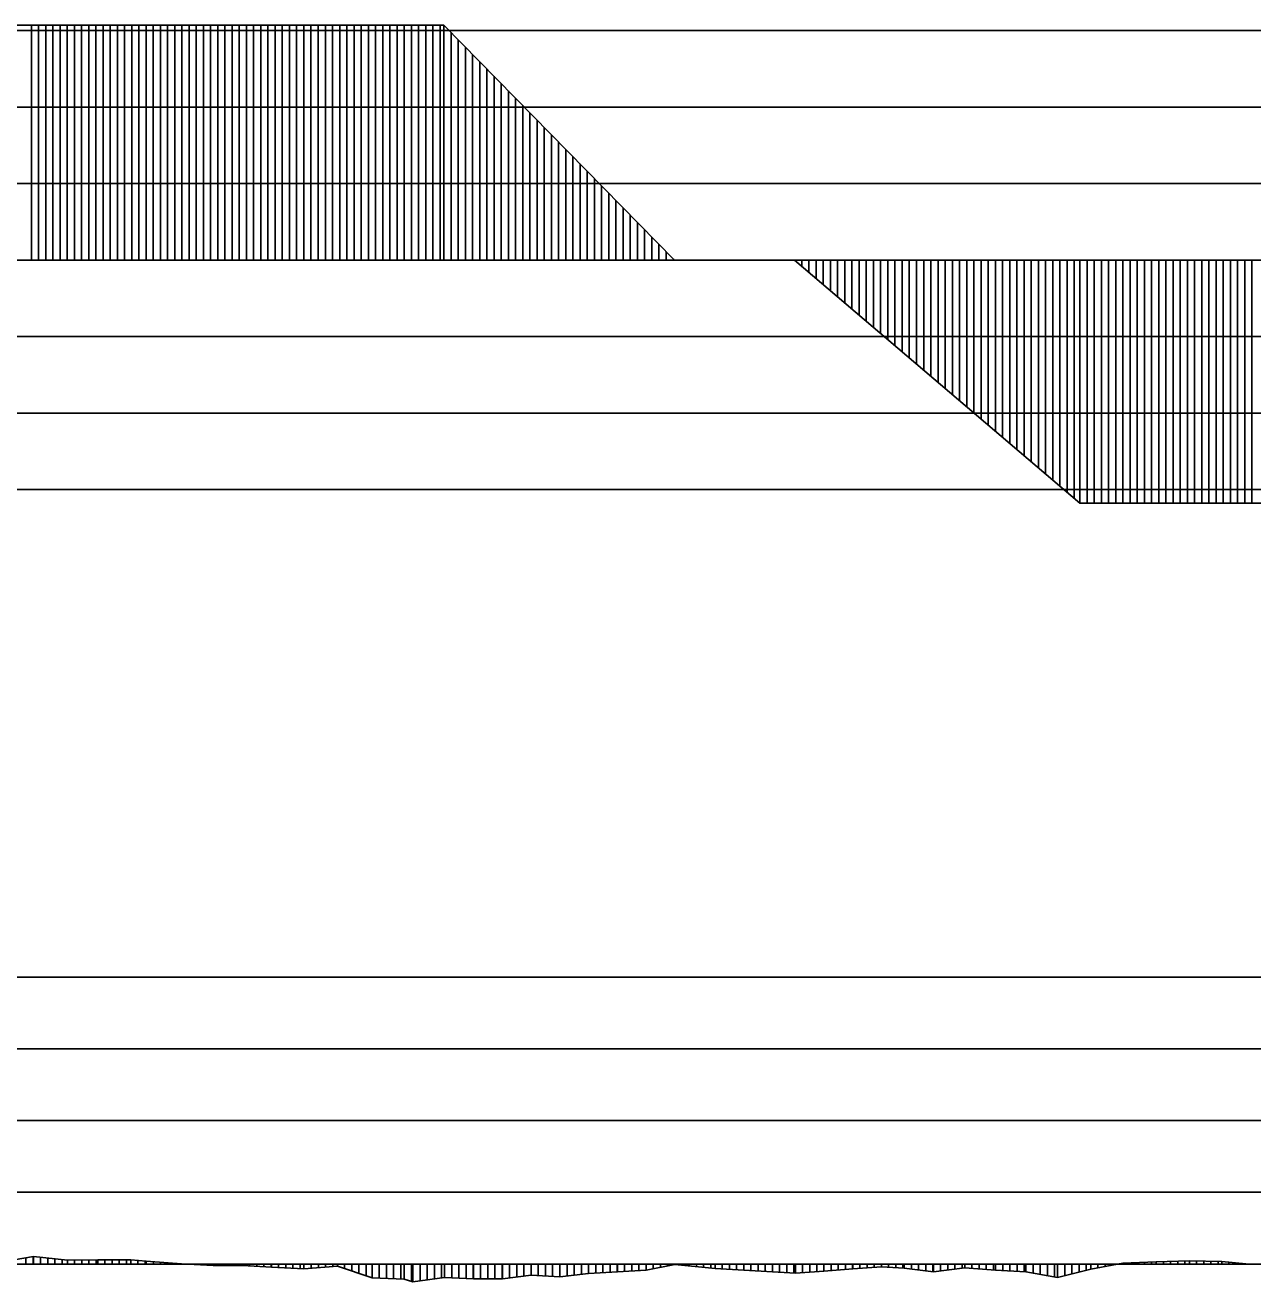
# Model space of a CAD drawing. Extents: x 2 to 10148, y 0 to 380.
# Drawn here: x 1412.22 to 1455.03, y 241.38 to 285.19 of the extents above; entities that cross this region are included whole.
import ezdxf

# ---------------------------------------------------------------- set-up
doc = ezdxf.new("R2010")
doc.units = 0
for name, color, linetype in [('POSUN_CARA', 7, 'Continuous'), ('POSUN_RASTR', 7, 'Continuous'), ('ZRYCHL_CARA', 7, 'Continuous'), ('ZRYCHL_RASTR', 7, 'Continuous')]:
    doc.layers.add(name, color=color, linetype=linetype)

msp = doc.modelspace()

# ---------------------------------------------------------------- linework, layer by layer
at = {"layer": 'POSUN_CARA'}
for p, q in [((1411.496, 242.091), (1412.505, 242.26)), ((1412.246, 242), (1412.246, 242.217)), ((1412.496, 242), (1412.496, 242.258)), ((1412.505, 242.26), (1413.688, 242.137)), ((1412.505, 242), (1412.505, 242.26)), ((1412.755, 242), (1412.755, 242.234)), ((1413.005, 242), (1413.005, 242.208)), ((1413.255, 242), (1413.255, 242.182)), ((1413.505, 242), (1413.505, 242.156)), ((1413.688, 242.137), (1414.75, 242.148)), ((1413.688, 242), (1413.688, 242.137)), ((1413.938, 242), (1413.938, 242.14)), ((1414.188, 242), (1414.188, 242.142)), ((1414.438, 242), (1414.438, 242.145)), ((1414.688, 242), (1414.688, 242.148)), ((1414.75, 242.148), (1415.898, 242.147)), ((1414.75, 242), (1414.75, 242.148)), ((1415, 242), (1415, 242.148)), ((1415.25, 242), (1415.25, 242.148)), ((1415.5, 242), (1415.5, 242.148)), ((1415.75, 242), (1415.75, 242.147)), ((1415.898, 242.147), (1416.441, 242.103)), ((1415.898, 242), (1415.898, 242.147)), ((1416.148, 242), (1416.148, 242.127)), ((1416.398, 242), (1416.398, 242.107)), ((1416.441, 242.103), (1417.665, 242.008)), ((1416.441, 242), (1416.441, 242.103)), ((1416.691, 242), (1416.691, 242.084)), ((1416.941, 242), (1416.941, 242.064)), ((1417.191, 242), (1417.191, 242.045)), ((1417.441, 242), (1417.441, 242.026)), ((1417.665, 242.008), (1418.775, 241.946)), ((1417.665, 242), (1417.665, 242.008)), ((1417.915, 242), (1417.915, 241.994)), ((1418.165, 242), (1418.165, 241.98)), ((1418.415, 242), (1418.415, 241.966)), ((1418.665, 242), (1418.665, 241.952)), ((1418.775, 242), (1418.775, 241.946)), ((1418.775, 241.946), (1419.796, 241.946)), ((1419.025, 242), (1419.025, 241.946)), ((1419.275, 242), (1419.275, 241.946)), ((1419.525, 242), (1419.525, 241.946)), ((1419.775, 242), (1419.775, 241.946)), ((1419.796, 242), (1419.796, 241.946)), ((1419.796, 241.946), (1420.802, 241.89)), ((1420.046, 242), (1420.046, 241.932)), ((1420.296, 242), (1420.296, 241.918)), ((1420.546, 242), (1420.546, 241.904)), ((1420.796, 242), (1420.796, 241.891)), ((1420.802, 242), (1420.802, 241.89)), ((1420.802, 241.89), (1421.941, 241.833)), ((1421.052, 242), (1421.052, 241.878)), ((1421.302, 242), (1421.302, 241.865)), ((1421.552, 242), (1421.552, 241.853)), ((1421.802, 242), (1421.802, 241.84)), ((1421.941, 242), (1421.941, 241.833)), ((1421.941, 241.833), (1423.106, 241.929)), ((1422.191, 242), (1422.191, 241.854)), ((1422.441, 242), (1422.441, 241.875)), ((1422.691, 242), (1422.691, 241.895)), ((1422.941, 242), (1422.941, 241.916)), ((1423.106, 242), (1423.106, 241.929)), ((1423.106, 241.929), (1424.318, 241.517)), ((1423.356, 242), (1423.356, 241.844)), ((1423.606, 242), (1423.606, 241.759)), ((1423.856, 242), (1423.856, 241.674)), ((1424.106, 242), (1424.106, 241.589)), ((1424.318, 242), (1424.318, 241.517)), ((1424.568, 242), (1424.568, 241.507)), ((1424.818, 242), (1424.818, 241.497)), ((1425.068, 242), (1425.068, 241.487)), ((1425.318, 242), (1425.318, 241.477)), ((1425.437, 242), (1425.437, 241.473)), ((1425.687, 242), (1425.687, 241.395)), ((1425.738, 242), (1425.738, 241.378)), ((1425.988, 242), (1425.988, 241.412)), ((1426.238, 242), (1426.238, 241.446)), ((1426.488, 242), (1426.488, 241.479)), ((1426.738, 242), (1426.738, 241.513)), ((1426.843, 242), (1426.843, 241.527)), ((1427.093, 242), (1427.093, 241.517)), ((1427.343, 242), (1427.343, 241.506)), ((1427.593, 242), (1427.593, 241.496)), ((1427.843, 242), (1427.843, 241.486)), ((1427.849, 242), (1427.849, 241.486)), ((1428.099, 242), (1428.099, 241.486)), ((1428.349, 242), (1428.349, 241.486)), ((1428.599, 242), (1428.599, 241.486)), ((1428.849, 242), (1428.849, 241.486)), ((1428.858, 242), (1428.858, 241.486)), ((1429.108, 242), (1429.108, 241.517)), ((1429.358, 242), (1429.358, 241.548)), ((1429.608, 242), (1429.608, 241.579)), ((1429.858, 242), (1429.858, 241.61)), ((1429.862, 242), (1429.862, 241.61)), ((1430.112, 242), (1430.112, 241.597)), ((1430.362, 242), (1430.362, 241.583)), ((1430.612, 242), (1430.612, 241.57)), ((1430.862, 242), (1430.862, 241.556)), ((1430.867, 242), (1430.867, 241.556)), ((1431.117, 242), (1431.117, 241.585)), ((1431.367, 242), (1431.367, 241.613)), ((1431.617, 242), (1431.617, 241.641)), ((1431.865, 242), (1431.865, 241.669)), ((1432.115, 242), (1432.115, 241.684)), ((1432.365, 242), (1432.365, 241.699)), ((1432.615, 242), (1432.615, 241.714)), ((1432.865, 242), (1432.865, 241.729)), ((1432.871, 242), (1432.871, 241.729)), ((1433.121, 242), (1433.121, 241.744)), ((1433.371, 242), (1433.371, 241.759)), ((1433.621, 242), (1433.621, 241.774)), ((1433.871, 242), (1433.871, 241.789)), ((1433.872, 242), (1433.872, 241.789)), ((1433.872, 241.789), (1434.874, 241.987)), ((1434.122, 242), (1434.122, 241.838)), ((1434.372, 242), (1434.372, 241.888)), ((1434.622, 242), (1434.622, 241.937)), ((1434.872, 242), (1434.872, 241.987)), ((1434.874, 242), (1434.874, 241.987)), ((1434.874, 241.987), (1436.277, 241.842)), ((1435.124, 242), (1435.124, 241.962)), ((1435.374, 242), (1435.374, 241.936)), ((1435.624, 242), (1435.624, 241.91)), ((1435.874, 242), (1435.874, 241.884)), ((1436.124, 242), (1436.124, 241.858)), ((1436.277, 242), (1436.277, 241.842)), ((1436.527, 242), (1436.527, 241.827)), ((1436.777, 242), (1436.777, 241.812)), ((1437.027, 242), (1437.027, 241.798)), ((1437.277, 242), (1437.277, 241.783)), ((1437.279, 242), (1437.279, 241.783)), ((1437.529, 242), (1437.529, 241.768)), ((1437.779, 242), (1437.779, 241.753)), ((1438.029, 242), (1438.029, 241.738)), ((1438.279, 242), (1438.279, 241.723)), ((1438.529, 242), (1438.529, 241.708)), ((1438.779, 242), (1438.779, 241.693)), ((1439.029, 242), (1439.029, 241.678)), ((1439.077, 242), (1439.077, 241.676)), ((1439.327, 242), (1439.327, 241.696)), ((1439.577, 242), (1439.577, 241.715)), ((1439.827, 242), (1439.827, 241.735)), ((1440.074, 242), (1440.074, 241.755)), ((1440.324, 242), (1440.324, 241.774)), ((1440.574, 242), (1440.574, 241.793)), ((1440.824, 242), (1440.824, 241.811)), ((1441.074, 242), (1441.074, 241.83)), ((1441.077, 242), (1441.077, 241.83)), ((1441.077, 241.83), (1442.079, 241.901)), ((1441.327, 242), (1441.327, 241.848)), ((1441.577, 242), (1441.577, 241.866)), ((1441.827, 242), (1441.827, 241.884)), ((1442.077, 242), (1442.077, 241.901)), ((1442.079, 242), (1442.079, 241.901)), ((1442.079, 241.901), (1442.874, 241.856)), ((1442.329, 242), (1442.329, 241.887)), ((1442.579, 242), (1442.579, 241.873)), ((1442.829, 242), (1442.829, 241.858)), ((1442.874, 242), (1442.874, 241.856)), ((1442.874, 241.856), (1443.89, 241.731)), ((1443.124, 242), (1443.124, 241.825)), ((1443.374, 242), (1443.374, 241.795)), ((1443.624, 242), (1443.624, 241.764)), ((1443.874, 242), (1443.874, 241.733)), ((1443.89, 242), (1443.89, 241.731)), ((1443.89, 241.731), (1444.986, 241.868)), ((1444.14, 242), (1444.14, 241.762)), ((1444.39, 242), (1444.39, 241.793)), ((1444.64, 242), (1444.64, 241.825)), ((1444.89, 242), (1444.89, 241.856)), ((1444.986, 242), (1444.986, 241.868)), ((1444.986, 241.868), (1446.059, 241.782)), ((1445.236, 242), (1445.236, 241.848)), ((1445.486, 242), (1445.486, 241.828)), ((1445.736, 242), (1445.736, 241.808)), ((1445.986, 242), (1445.986, 241.788)), ((1446.059, 242), (1446.059, 241.782)), ((1446.309, 242), (1446.309, 241.77)), ((1446.559, 242), (1446.559, 241.757)), ((1446.809, 242), (1446.809, 241.745)), ((1447.059, 242), (1447.059, 241.733)), ((1447.116, 242), (1447.116, 241.73)), ((1447.366, 242), (1447.366, 241.686)), ((1447.616, 242), (1447.616, 241.641)), ((1447.866, 242), (1447.866, 241.596)), ((1448.116, 242), (1448.116, 241.552)), ((1448.219, 242), (1448.219, 241.533)), ((1448.469, 242), (1448.469, 241.596)), ((1448.719, 242), (1448.719, 241.659)), ((1448.969, 242), (1448.969, 241.722)), ((1449.219, 242), (1449.219, 241.785)), ((1449.379, 241.825), (1450.498, 242.028)), ((1449.379, 242), (1449.379, 241.825)), ((1449.629, 242), (1449.629, 241.87)), ((1449.879, 242), (1449.879, 241.916)), ((1450.129, 242), (1450.129, 241.961)), ((1450.379, 242), (1450.379, 242.007)), ((1450.498, 242.028), (1451.661, 242.075)), ((1450.498, 242), (1450.498, 242.028)), ((1450.748, 242), (1450.748, 242.039)), ((1450.998, 242), (1450.998, 242.049)), ((1451.248, 242), (1451.248, 242.059)), ((1451.498, 242), (1451.498, 242.069)), ((1451.661, 242.075), (1452.819, 242.107)), ((1451.661, 242), (1451.661, 242.075)), ((1451.911, 242), (1451.911, 242.082)), ((1452.161, 242), (1452.161, 242.089)), ((1452.411, 242), (1452.411, 242.096)), ((1452.661, 242), (1452.661, 242.103)), ((1452.819, 242.107), (1453.947, 242.09)), ((1452.819, 242), (1452.819, 242.107)), ((1453.069, 242), (1453.069, 242.103)), ((1453.319, 242), (1453.319, 242.1)), ((1453.569, 242), (1453.569, 242.096)), ((1453.819, 242), (1453.819, 242.092)), ((1453.947, 242.09), (1454.789, 242.002)), ((1453.947, 242), (1453.947, 242.09)), ((1454.197, 242), (1454.197, 242.064)), ((1454.447, 242), (1454.447, 242.038)), ((1454.697, 242), (1454.697, 242.011)), ((1424.318, 241.517), (1425.437, 241.473)), ((1425.437, 241.473), (1425.738, 241.378)), ((1425.738, 241.378), (1426.843, 241.527)), ((1426.843, 241.527), (1427.849, 241.486)), ((1427.849, 241.486), (1428.858, 241.486)), ((1428.858, 241.486), (1429.862, 241.61)), ((1429.862, 241.61), (1430.867, 241.556)), ((1430.867, 241.556), (1431.865, 241.669)), ((1431.865, 241.669), (1432.871, 241.729)), ((1432.871, 241.729), (1433.872, 241.789)), ((1436.277, 241.842), (1437.279, 241.783)), ((1437.279, 241.783), (1439.077, 241.676)), ((1439.077, 241.676), (1440.074, 241.755)), ((1440.074, 241.755), (1441.077, 241.83)), ((1446.059, 241.782), (1447.116, 241.73)), ((1447.116, 241.73), (1448.219, 241.533)), ((1448.219, 241.533), (1449.379, 241.825))]:
    msp.add_line(p, q, dxfattribs=at)
at = {"layer": 'POSUN_RASTR'}
for p, q in [((1372, 252), (1578.914, 252)), ((1372, 249.5), (1578.965, 249.5)), ((1372, 247), (1578.99, 247)), ((1372, 244.5), (1578.939, 244.5)), ((1245.39, 242), (1850.829, 242))]:
    msp.add_line(p, q, dxfattribs=at)
at = {"layer": 'ZRYCHL_CARA'}
for p, q in [((1395.685, 285.191), (1426.821, 285.191)), ((1412.435, 277), (1412.435, 285.191)), ((1412.685, 277), (1412.685, 285.191)), ((1412.935, 277), (1412.935, 285.191)), ((1413.185, 277), (1413.185, 285.191)), ((1413.435, 277), (1413.435, 285.191)), ((1413.685, 277), (1413.685, 285.191)), ((1413.935, 277), (1413.935, 285.191)), ((1414.185, 277), (1414.185, 285.191)), ((1414.435, 277), (1414.435, 285.191)), ((1414.685, 277), (1414.685, 285.191)), ((1414.935, 277), (1414.935, 285.191)), ((1415.185, 277), (1415.185, 285.191)), ((1415.435, 277), (1415.435, 285.191)), ((1415.685, 277), (1415.685, 285.191)), ((1415.935, 277), (1415.935, 285.191)), ((1416.185, 277), (1416.185, 285.191)), ((1416.435, 277), (1416.435, 285.191)), ((1416.685, 277), (1416.685, 285.191)), ((1416.935, 277), (1416.935, 285.191)), ((1417.185, 277), (1417.185, 285.191)), ((1417.435, 277), (1417.435, 285.191)), ((1417.685, 277), (1417.685, 285.191)), ((1417.935, 277), (1417.935, 285.191)), ((1418.185, 277), (1418.185, 285.191)), ((1418.435, 277), (1418.435, 285.191)), ((1418.685, 277), (1418.685, 285.191)), ((1418.935, 277), (1418.935, 285.191)), ((1419.185, 277), (1419.185, 285.191)), ((1419.435, 277), (1419.435, 285.191)), ((1419.685, 277), (1419.685, 285.191)), ((1419.935, 277), (1419.935, 285.191)), ((1420.185, 277), (1420.185, 285.191)), ((1420.435, 277), (1420.435, 285.191)), ((1420.685, 277), (1420.685, 285.191)), ((1420.935, 277), (1420.935, 285.191)), ((1421.185, 277), (1421.185, 285.191)), ((1421.435, 277), (1421.435, 285.191)), ((1421.685, 277), (1421.685, 285.191)), ((1421.935, 277), (1421.935, 285.191)), ((1422.185, 277), (1422.185, 285.191)), ((1422.435, 277), (1422.435, 285.191)), ((1422.685, 277), (1422.685, 285.191)), ((1422.935, 277), (1422.935, 285.191)), ((1423.185, 277), (1423.185, 285.191)), ((1423.435, 277), (1423.435, 285.191)), ((1423.685, 277), (1423.685, 285.191)), ((1423.935, 277), (1423.935, 285.191)), ((1424.185, 277), (1424.185, 285.191)), ((1424.435, 277), (1424.435, 285.191)), ((1424.685, 277), (1424.685, 285.191)), ((1424.935, 277), (1424.935, 285.191)), ((1425.185, 277), (1425.185, 285.191)), ((1425.435, 277), (1425.435, 285.191)), ((1425.685, 277), (1425.685, 285.191)), ((1425.935, 277), (1425.935, 285.191)), ((1426.185, 277), (1426.185, 285.191)), ((1426.435, 277), (1426.435, 285.191)), ((1426.685, 277), (1426.685, 285.191)), ((1426.821, 277), (1426.821, 285.191)), ((1426.821, 285.191), (1434.86, 277)), ((1427.071, 277), (1427.071, 284.936)), ((1427.321, 277), (1427.321, 284.682)), ((1427.571, 277), (1427.571, 284.427)), ((1427.821, 277), (1427.821, 284.172)), ((1428.071, 277), (1428.071, 283.917)), ((1428.321, 277), (1428.321, 283.663)), ((1428.571, 277), (1428.571, 283.408)), ((1428.821, 277), (1428.821, 283.153)), ((1429.071, 277), (1429.071, 282.899)), ((1429.321, 277), (1429.321, 282.644)), ((1429.571, 277), (1429.571, 282.389)), ((1429.821, 277), (1429.821, 282.134)), ((1430.071, 277), (1430.071, 281.88)), ((1430.321, 277), (1430.321, 281.625)), ((1430.571, 277), (1430.571, 281.37)), ((1430.821, 277), (1430.821, 281.116)), ((1431.071, 277), (1431.071, 280.861)), ((1431.321, 277), (1431.321, 280.606)), ((1431.571, 277), (1431.571, 280.352)), ((1431.821, 277), (1431.821, 280.097)), ((1432.071, 277), (1432.071, 279.842)), ((1432.321, 277), (1432.321, 279.587)), ((1432.571, 277), (1432.571, 279.333)), ((1432.821, 277), (1432.821, 279.078)), ((1433.071, 277), (1433.071, 278.823)), ((1433.321, 277), (1433.321, 278.569)), ((1433.571, 277), (1433.571, 278.314)), ((1433.821, 277), (1433.821, 278.059)), ((1434.071, 277), (1434.071, 277.804)), ((1434.321, 277), (1434.321, 277.55)), ((1245.39, 277), (1850.829, 277)), ((1434.571, 277), (1434.571, 277.295)), ((1434.821, 277), (1434.821, 277.04)), ((1439.051, 277), (1449.001, 268.523)), ((1439.301, 277), (1439.301, 276.787)), ((1439.551, 277), (1439.551, 276.574)), ((1439.801, 277), (1439.801, 276.361)), ((1440.051, 277), (1440.051, 276.148)), ((1440.301, 277), (1440.301, 275.935)), ((1440.551, 277), (1440.551, 275.722)), ((1440.801, 277), (1440.801, 275.509)), ((1441.051, 277), (1441.051, 275.296)), ((1441.301, 277), (1441.301, 275.083)), ((1441.551, 277), (1441.551, 274.87)), ((1441.801, 277), (1441.801, 274.657)), ((1442.051, 277), (1442.051, 274.444)), ((1442.301, 277), (1442.301, 274.231)), ((1442.551, 277), (1442.551, 274.018)), ((1442.801, 277), (1442.801, 273.805)), ((1443.051, 277), (1443.051, 273.592)), ((1443.301, 277), (1443.301, 273.379)), ((1443.551, 277), (1443.551, 273.166)), ((1443.801, 277), (1443.801, 272.953)), ((1444.051, 277), (1444.051, 272.74)), ((1444.301, 277), (1444.301, 272.527)), ((1444.551, 277), (1444.551, 272.314)), ((1444.801, 277), (1444.801, 272.101)), ((1445.051, 277), (1445.051, 271.888)), ((1445.301, 277), (1445.301, 271.675)), ((1445.551, 277), (1445.551, 271.462)), ((1445.801, 277), (1445.801, 271.249)), ((1446.051, 277), (1446.051, 271.036)), ((1446.301, 277), (1446.301, 270.823)), ((1446.551, 277), (1446.551, 270.61)), ((1446.801, 277), (1446.801, 270.397)), ((1447.051, 277), (1447.051, 270.184)), ((1447.301, 277), (1447.301, 269.971)), ((1447.551, 277), (1447.551, 269.758)), ((1447.801, 277), (1447.801, 269.545)), ((1448.051, 277), (1448.051, 269.332)), ((1448.301, 277), (1448.301, 269.119)), ((1448.551, 277), (1448.551, 268.906)), ((1448.801, 277), (1448.801, 268.693)), ((1449.001, 277), (1449.001, 268.523)), ((1449.251, 277), (1449.251, 268.523)), ((1449.501, 277), (1449.501, 268.523)), ((1449.751, 277), (1449.751, 268.523)), ((1450.001, 277), (1450.001, 268.523)), ((1450.251, 277), (1450.251, 268.523)), ((1450.501, 277), (1450.501, 268.523)), ((1450.751, 277), (1450.751, 268.523)), ((1451.001, 277), (1451.001, 268.523)), ((1451.251, 277), (1451.251, 268.523)), ((1451.501, 277), (1451.501, 268.523)), ((1451.751, 277), (1451.751, 268.523)), ((1452.001, 277), (1452.001, 268.523)), ((1452.251, 277), (1452.251, 268.523)), ((1452.501, 277), (1452.501, 268.523)), ((1452.751, 277), (1452.751, 268.523)), ((1453.001, 277), (1453.001, 268.523)), ((1453.251, 277), (1453.251, 268.523)), ((1453.501, 277), (1453.501, 268.523)), ((1453.751, 277), (1453.751, 268.523)), ((1454.001, 277), (1454.001, 268.523)), ((1454.251, 277), (1454.251, 268.523)), ((1454.501, 277), (1454.501, 268.523)), ((1454.751, 277), (1454.751, 268.523)), ((1455.001, 277), (1455.001, 268.523)), ((1449.001, 268.523), (1504.846, 268.523))]:
    msp.add_line(p, q, dxfattribs=at)
at = {"layer": 'ZRYCHL_RASTR'}
for p, q in [((1372, 285), (1579.035, 285)), ((1372, 282.333), (1579.006, 282.333)), ((1372, 279.667), (1579.021, 279.667)), ((1372, 274.333), (1579.032, 274.333)), ((1372, 271.667), (1578.945, 271.667)), ((1372, 269), (1578.924, 269))]:
    msp.add_line(p, q, dxfattribs=at)

doc.saveas('drawing.dxf')
